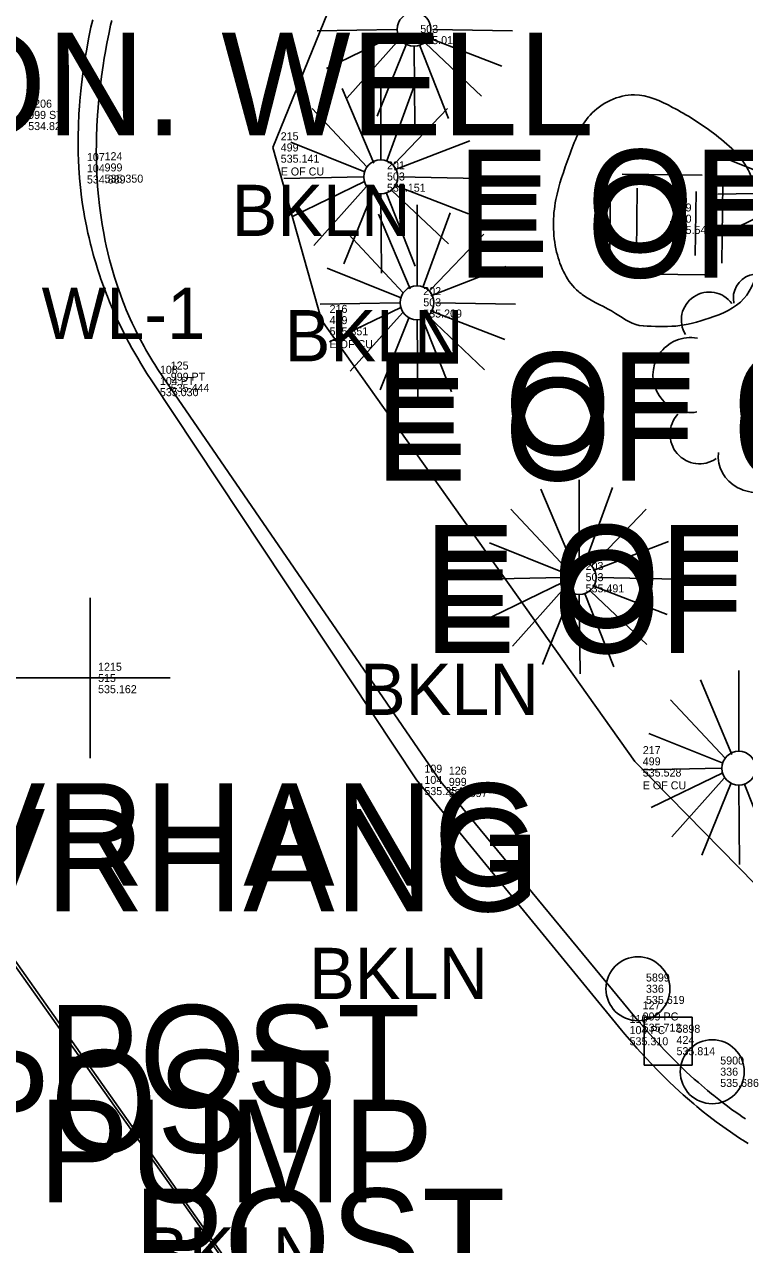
# Model space of a CAD drawing. Extents: x 5447 to 709667, y 4528 to 375505.
# Drawn here: x 706294.84 to 706317.34, y 375039.46 to 375077.56 of the extents above; entities that cross this region are included whole.
import ezdxf

# ---------------------------------------------------------------- set-up
doc = ezdxf.new("R2010")
doc.units = 0
for name, color, linetype in [('SV_BKLN_BKLN', 7, 'Continuous'), ('SV_BLDG_OVERHANG', 7, 'Continuous'), ('SV_GASS_GAS_STATION_TX', 7, 'Continuous'), ('SV_NODES_ACTIVE_POINT', 7, 'Continuous'), ('SV_NODES_DESCRIPTION', 7, 'Continuous'), ('SV_NODES_ELEVATION', 7, 'Continuous'), ('SV_NODES_PT_NUMBER', 7, 'Continuous'), ('SV_ROAD_BCURB', 7, 'Continuous'), ('SV_ROAD_CONCRD', 7, 'Continuous'), ('SV_ROCK_MISC_ROCK', 7, 'Continuous'), ('SV_SIGN_MISC_SIGN_POST', 7, 'Continuous'), ('SV_SIGN_SIGN_TX', 7, 'Continuous'), ('SV_SURF_SPOT', 7, 'Continuous'), ('SV_SURVEY_NOTES', 7, 'Continuous'), ('SV_TREE_TREEVEG', 7, 'Continuous'), ('SV_UTOH_MISC_OH', 7, 'Continuous'), ('SV_WATR_WATER_TX', 7, 'Continuous')]:
    doc.layers.add(name, color=color, linetype=linetype)

msp = doc.modelspace()

# ---------------------------------------------------------------- linework, layer by layer
at = {"layer": 'SV_BKLN_BKLN'}
msp.add_lwpolyline([(706297.567, 375077.69), (706297.533, 375077.538), (706297.484, 375077.311), (706297.416, 375076.968), (706297.36, 375076.664), (706297.333, 375076.511), (706297.296, 375076.282), (706297.246, 375075.938), (706297.202, 375075.594), (706297.183, 375075.422), (706297.152, 375075.116), (706297.139, 375074.962), (706297.122, 375074.733), (706297.102, 375074.388), (706297.089, 375074.043), (706297.086, 375073.871), (706297.084, 375073.527), (706297.086, 375073.355), (706297.093, 375073.097), (706297.105, 375072.831), (706297.113, 375072.699), (706297.126, 375072.5), (706297.152, 375072.202), (706297.184, 375071.905), (706297.203, 375071.757), (706297.245, 375071.461), (706297.269, 375071.314), (706297.307, 375071.093), (706297.365, 375070.799), (706297.396, 375070.652), (706297.446, 375070.433), (706297.501, 375070.214), (706297.53, 375070.105), (706297.612, 375069.815), (706297.655, 375069.671), (706297.725, 375069.455), (706297.798, 375069.24), (706297.837, 375069.133), (706297.917, 375068.919), (706297.959, 375068.812), (706298.023, 375068.653), (706298.145, 375068.371), (706298.209, 375068.23), (706298.309, 375068.021), (706298.413, 375067.812), (706298.467, 375067.709), (706298.579, 375067.502), (706298.637, 375067.399), (706298.726, 375067.245), (706298.849, 375067.041), (706298.912, 375066.939), (706299.009, 375066.788), (706299.161, 375066.561), (706307.85, 375053.91), (706313.907, 375046.584), (706314.01, 375046.46), (706314.148, 375046.298), (706314.217, 375046.218), (706314.373, 375046.04), (706314.61, 375045.778), (706314.849, 375045.524), (706314.97, 375045.399), (706315.213, 375045.154), (706315.336, 375045.035), (706315.521, 375044.858), (706315.771, 375044.63), (706315.897, 375044.518), (706316.088, 375044.353), (706316.183, 375044.273), (706316.312, 375044.167), (706316.376, 375044.114), (706316.636, 375043.909), (706316.768, 375043.81), (706316.966, 375043.663), (706317.066, 375043.592), (706317.2, 375043.498), (706317.267, 375043.452), (706317.368, 375043.383)], dxfattribs=at)
at = {"layer": 'SV_BLDG_OVERHANG'}
msp.add_lwpolyline([(706307.036, 375030.637), (706286.115, 375060.265), (706246.215, 375032.389), (706260.982, 375011.394)], dxfattribs=at)
at = {"layer": 'SV_NODES_ACTIVE_POINT'}
for p, q in [((706302.597, 375073.72), (706302.597, 375073.72)), ((706296.541, 375073.071), (706296.541, 375073.071)), ((706297.093, 375073.097), (706297.093, 375073.097)), ((706304.124, 375068.329), (706304.124, 375068.329)), ((706299.161, 375066.561), (706299.161, 375066.561)), ((706298.821, 375066.429), (706298.821, 375066.429)), ((706313.91, 375054.551), (706313.91, 375054.551)), ((706307.086, 375053.972), (706307.086, 375053.972)), ((706307.85, 375053.91), (706307.85, 375053.91)), ((706313.907, 375046.584), (706313.907, 375046.584)), ((706313.498, 375046.159), (706313.498, 375046.159))]:
    msp.add_line(p, q, dxfattribs=at)
at = {"layer": 'SV_ROAD_BCURB'}
msp.add_lwpolyline([(706296.972, 375077.711), (706296.919, 375077.472), (706296.846, 375077.113), (706296.786, 375076.794), (706296.758, 375076.634), (706296.719, 375076.394), (706296.666, 375076.033), (706296.621, 375075.673), (706296.601, 375075.493), (706296.571, 375075.172), (706296.559, 375075.012), (706296.543, 375074.772), (706296.526, 375074.413), (706296.517, 375074.054), (706296.517, 375073.875), (706296.519, 375073.636), (706296.522, 375073.517), (706296.528, 375073.338), (706296.541, 375073.071), (706296.55, 375072.936), (706296.564, 375072.757), (706296.572, 375072.667), (706296.592, 375072.466), (706296.627, 375072.165), (706296.648, 375072.015), (706296.678, 375071.815), (706296.694, 375071.715), (706296.72, 375071.566), (706296.757, 375071.367), (706296.777, 375071.268), (706296.824, 375071.045), (706296.858, 375070.897), (706296.906, 375070.699), (706296.931, 375070.601), (706296.99, 375070.38), (706297.022, 375070.269), (706297.065, 375070.122), (706297.087, 375070.049), (706297.133, 375069.902), (706297.197, 375069.707), (706297.231, 375069.61), (706297.308, 375069.392), (706297.349, 375069.283), (706297.405, 375069.138), (706297.433, 375069.065), (706297.499, 375068.902), (706297.59, 375068.686), (706297.637, 375068.578), (706297.702, 375068.434), (706297.791, 375068.243), (706297.837, 375068.148), (706297.943, 375067.934), (706297.997, 375067.827), (706298.072, 375067.685), (706298.11, 375067.614), (706298.197, 375067.454), (706298.316, 375067.243), (706298.378, 375067.137), (706298.472, 375066.979), (706298.601, 375066.769), (706298.668, 375066.664), (706298.821, 375066.429), (706307.086, 375053.972), (706313.498, 375046.159), (706313.604, 375046.031), (706313.746, 375045.863), (706313.817, 375045.78), (706313.979, 375045.595), (706314.223, 375045.324), (706314.47, 375045.061), (706314.595, 375044.932), (706314.846, 375044.679), (706314.973, 375044.556), (706315.165, 375044.374), (706315.424, 375044.139), (706315.554, 375044.024), (706315.751, 375043.855), (706315.85, 375043.772), (706315.983, 375043.663), (706316.05, 375043.609), (706316.184, 375043.503), (706316.365, 375043.364), (706316.455, 375043.296), (706316.661, 375043.146), (706316.764, 375043.073), (706316.903, 375042.977), (706316.973, 375042.929), (706317.078, 375042.859), (706317.219, 375042.767), (706317.289, 375042.722), (706317.449, 375042.622)], dxfattribs=at)
at = {"layer": 'SV_ROAD_CONCRD'}
msp.add_lwpolyline([(706261.955, 375010.19), (706247.235, 375031.192), (706247.528, 375033.139), (706265.974, 375045.978), (706284.978, 375059.157), (706286.914, 375058.921), (706306.081, 375031.9)], dxfattribs=at)
at = {"layer": 'SV_ROCK_MISC_ROCK'}
for p, q in [((706313.96, 375070.45), (706313.989, 375072.45)), ((706315.8, 375070.35), (706315.825, 375072.35))]:
    msp.add_line(p, q, dxfattribs=at)
for points in [[(706313.516, 375072.885), (706316.014, 375072.853)], [(706313.116, 375070.094), (706313.148, 375072.595)], [(706315.025, 375072.359), (706315.186, 375072.359)], [(706316.631, 375070.11), (706316.663, 375072.608)], [(706315.012, 375071.398), (706315.176, 375071.395)], [(706315, 375070.378), (706315.164, 375070.375)], [(706313.589, 375069.779), (706316.09, 375069.745)]]:
    msp.add_lwpolyline(points, dxfattribs=at)
msp.add_spline([(706314.171, 375068.151), (706315.189, 375068.145), (706316.234, 375068.387), (706317.321, 375069.002), (706317.765, 375070.06), (706317.759, 375071.439), (706317.494, 375072.935), (706316.37, 375074.164), (706315.094, 375074.973), (706313.897, 375075.364), (706312.515, 375074.731), (706311.86, 375073.449), (706311.444, 375072.091), (706311.469, 375070.453), (706312.159, 375069.213), (706312.307, 375069.102), (706313.312, 375068.539), (706314.168, 375068.151), (706314.184, 375068.151)], degree=3, dxfattribs=at)
at = {"layer": 'SV_SIGN_MISC_SIGN_POST'}
for centre in [(706314.01, 375047.45), (706316.331, 375044.859)]:
    msp.add_circle(centre, 1, dxfattribs=at)
at = {"layer": 'SV_SURF_SPOT'}
for p, q in [((706296.89, 375054.653), (706296.89, 375059.655)), ((706294.389, 375057.154), (706299.391, 375057.154)), ((706296.89, 375057.154), (706296.89, 375057.154))]:
    msp.add_line(p, q, dxfattribs=at)
at = {"layer": 'SV_TREE_TREEVEG'}
for p, q in [((706306.461, 375077.409), (706303.986, 375077.362)), ((706306.509, 375077.265), (706304.276, 375076.184)), ((706307.589, 375077.409), (706310.087, 375077.362)), ((706306.556, 375077.098), (706304.924, 375075.271)), ((706306.773, 375076.953), (706305.86, 375074.694)), ((706307.013, 375076.858), (706307.038, 375074.405)), ((706307.179, 375076.928), (706308.093, 375074.622)), ((706307.372, 375076.978), (706309.126, 375075.318)), ((706307.469, 375077.145), (706309.753, 375076.257)), ((706305.972, 375073.33), (706305.972, 375075.852)), ((706304.772, 375075.563), (706305.757, 375073.232)), ((706307.005, 375075.61), (706306.164, 375073.304)), ((706303.833, 375074.939), (706305.54, 375073.112)), ((706306.406, 375073.21), (706308.063, 375074.939)), ((706305.446, 375072.967), (706303.162, 375073.881)), ((706306.406, 375073.018), (706308.759, 375073.928)), ((706319.008, 375072.471), (706316.724, 375073.385)), ((706305.42, 375072.8), (706302.945, 375072.753)), ((706305.468, 375072.656), (706303.235, 375071.575)), ((706306.548, 375072.8), (706309.046, 375072.753)), ((706305.515, 375072.489), (706303.883, 375070.662)), ((706305.732, 375072.344), (706304.819, 375070.085)), ((706306.138, 375072.319), (706307.052, 375070.013)), ((706306.331, 375072.369), (706308.085, 375070.709)), ((706306.428, 375072.536), (706308.712, 375071.648)), ((706318.982, 375072.304), (706316.507, 375072.257)), ((706305.972, 375072.249), (706305.997, 375069.796)), ((706307.106, 375069.402), (706307.106, 375071.924)), ((706319.03, 375072.16), (706316.797, 375071.079)), ((706305.906, 375071.635), (706306.891, 375069.304)), ((706308.139, 375071.682), (706307.298, 375069.376)), ((706304.967, 375071.011), (706306.674, 375069.184)), ((706307.54, 375069.282), (706309.197, 375071.011)), ((706307.54, 375069.09), (706309.893, 375070)), ((706306.58, 375069.039), (706304.296, 375069.953)), ((706306.554, 375068.872), (706304.079, 375068.825)), ((706307.682, 375068.872), (706310.18, 375068.825)), ((706306.602, 375068.728), (706304.369, 375067.647)), ((706306.649, 375068.561), (706305.017, 375066.734)), ((706307.562, 375068.608), (706309.846, 375067.72)), ((706306.866, 375068.416), (706305.953, 375066.157)), ((706307.106, 375068.321), (706307.131, 375065.868)), ((706307.272, 375068.391), (706308.186, 375066.085)), ((706307.465, 375068.441), (706309.219, 375066.781)), ((706312.178, 375060.819), (706312.178, 375063.341)), ((706310.978, 375063.052), (706311.963, 375060.721)), ((706313.211, 375063.099), (706312.37, 375060.793)), ((706310.039, 375062.428), (706311.746, 375060.601)), ((706312.612, 375060.699), (706314.269, 375062.428)), ((706311.652, 375060.456), (706309.368, 375061.37)), ((706312.612, 375060.507), (706314.965, 375061.417)), ((706311.626, 375060.289), (706309.151, 375060.242)), ((706311.674, 375060.145), (706309.441, 375059.064)), ((706312.754, 375060.289), (706315.252, 375060.242)), ((706311.721, 375059.978), (706310.089, 375058.151)), ((706311.938, 375059.833), (706311.025, 375057.574)), ((706312.178, 375059.738), (706312.203, 375057.285)), ((706312.344, 375059.808), (706313.258, 375057.502)), ((706312.537, 375059.858), (706314.291, 375058.198)), ((706312.634, 375060.025), (706314.918, 375059.137)), ((706315.962, 375057.098), (706316.947, 375054.767)), ((706317.162, 375054.865), (706317.162, 375057.387)), ((706315.023, 375056.474), (706316.73, 375054.647)), ((706316.636, 375054.502), (706314.352, 375055.416)), ((706316.61, 375054.335), (706314.135, 375054.288)), ((706316.658, 375054.191), (706314.425, 375053.11)), ((706316.705, 375054.024), (706315.073, 375052.197)), ((706316.922, 375053.879), (706316.009, 375051.62)), ((706317.162, 375053.784), (706317.187, 375051.331)), ((706317.328, 375053.854), (706318.242, 375051.548))]:
    msp.add_line(p, q, dxfattribs=at)
msp.add_lwpolyline([(706329.457, 375071.189), (706316.92, 375088.807), (706305.172, 375080.053), (706302.597, 375073.72), (706304.124, 375068.329), (706313.91, 375054.551), (706321.447, 375046.876), (706327.472, 375047.095), (706336.796, 375053.293), (706338.52, 375056.657), (706336.823, 375060.126), (706329.477, 375071.038)], dxfattribs=at)
for centre in [(706307.013, 375077.409), (706305.972, 375072.8), (706307.106, 375068.872), (706312.178, 375060.289), (706317.162, 375054.335)]:
    msp.add_circle(centre, 0.53, dxfattribs=at)
for centre, radius, start, end in [((706317.74, 375069.018), 0.75, 23.2911, 192.3579), ((706316.239, 375068.331), 0.874, 35.9933, 211.459), ((706315.65, 375066.613), 1.171, 79.3292, 279.9889), ((706315.934, 375064.764), 0.922, 137.0157, 304.5501)]:
    msp.add_arc(centre, radius, start, end, dxfattribs=at)
msp.add_ellipse((706317.722, 375064.032), major_axis=(-1.196, 0.159), ratio=0.902156, start_param=0, end_param=3.5401, dxfattribs=at)
at = {"layer": 'SV_UTOH_MISC_OH'}
for p, q in [((706314.205, 375045.059), (706314.205, 375046.559)), ((706314.205, 375046.559), (706315.707, 375046.559)), ((706315.707, 375046.559), (706315.707, 375045.059)), ((706315.707, 375045.059), (706314.205, 375045.059))]:
    msp.add_line(p, q, dxfattribs=at)

# ---------------------------------------------------------------- texts
at = {"layer": 'SV_GASS_GAS_STATION_TX'}
msp.add_text('GAS PUMP', height=3.2, dxfattribs=at).set_placement((706285.038, 375040.782))
at = {"layer": 'SV_NODES_DESCRIPTION'}
for s, p in [('503', (706307.209, 375077.297)), ('999 ST', (706294.956, 375074.613)), ('499', (706302.847, 375073.595)), ('104', (706296.791, 375072.946)), ('999', (706297.343, 375072.972)), ('503', (706306.168, 375072.688)), ('150', (706315.127, 375071.371)), ('503', (706307.302, 375068.76)), ('499', (706304.374, 375068.204)), ('104 PT', (706299.071, 375066.304)), ('999 PT', (706299.411, 375066.436)), ('503', (706312.374, 375060.177)), ('515', (706297.14, 375057.029)), ('499', (706314.16, 375054.426)), ('104', (706307.336, 375053.847)), ('999', (706308.1, 375053.785)), ('336', (706314.26, 375047.325)), ('999 PC', (706314.157, 375046.459)), ('104 PC', (706313.748, 375046.034)), ('424', (706315.214, 375045.725)), ('336', (706316.581, 375044.734))]:
    msp.add_text(s, height=0.25, dxfattribs=at).set_placement(p)
at = {"layer": 'SV_NODES_ELEVATION'}
for s, p in [('535.016', (706307.209, 375076.947)), ('534.827', (706294.956, 375074.263)), ('535.141', (706302.847, 375073.245)), ('534.889', (706296.791, 375072.596)), ('535.350', (706297.343, 375072.622)), ('535.151', (706306.168, 375072.338)), ('535.541', (706315.127, 375071.021)), ('535.209', (706307.302, 375068.41)), ('535.351', (706304.374, 375067.854)), ('535.030', (706299.071, 375065.954)), ('535.444', (706299.411, 375066.086)), ('535.491', (706312.374, 375059.827)), ('535.162', (706297.14, 375056.679)), ('535.528', (706314.16, 375054.076)), ('535.254', (706307.336, 375053.497)), ('535.697', (706308.1, 375053.435)), ('535.619', (706314.26, 375046.975)), ('535.712', (706314.157, 375046.109)), ('535.310', (706313.748, 375045.684)), ('535.814', (706315.214, 375045.375)), ('535.686', (706316.581, 375044.384))]:
    msp.add_text(s, height=0.25, dxfattribs=at).set_placement(p)
at = {"layer": 'SV_NODES_PT_NUMBER'}
for s, p in [('1206', (706294.956, 375074.963)), ('215', (706302.847, 375073.945)), ('107', (706296.791, 375073.296)), ('124', (706297.343, 375073.322)), ('201', (706306.168, 375073.038)), ('199', (706315.127, 375071.721)), ('202', (706307.302, 375069.11)), ('216', (706304.374, 375068.554)), ('125', (706299.411, 375066.786)), ('108', (706299.071, 375066.654)), ('203', (706312.374, 375060.527)), ('1215', (706297.14, 375057.379)), ('217', (706314.16, 375054.776)), ('109', (706307.336, 375054.197)), ('126', (706308.1, 375054.135)), ('5899', (706314.26, 375047.675)), ('127', (706314.157, 375046.809)), ('110', (706313.748, 375046.384)), ('5898', (706315.214, 375046.075)), ('5900', (706316.581, 375045.084))]:
    msp.add_text(s, height=0.25, dxfattribs=at).set_placement(p)
at = {"layer": 'SV_SIGN_SIGN_TX'}
for p in [(706284.631, 375043.74), (706281.861, 375042.329), (706287.285, 375038.009)]:
    msp.add_text('MTL. POST', height=3.2, dxfattribs=at).set_placement(p)
at = {"layer": 'SV_SURVEY_NOTES'}
for s, height, p in [('E OF CU', 3.2, (706308.372, 375070.453)), ('E OF CU', 3.2, (706308.372, 375070.453)), ('E OF CU', 3.2, (706308.372, 375070.453)), ('E OF CU', 3.2, (706308.372, 375070.453)), ('E OF CU', 3.2, (706308.372, 375070.453)), ('E OF CU', 3.2, (706308.372, 375070.453)), ('E OF CU', 3.2, (706308.372, 375070.453)), ('E OF CU', 3.2, (706308.372, 375070.453)), ('E OF CU', 0.25, (706302.847, 375072.845)), ('E OF CU', 3.2, (706308.372, 375069.653)), ('E OF CU', 3.2, (706308.372, 375069.653)), ('E OF CU', 3.2, (706308.372, 375069.653)), ('BKLN', 1.6, (706301.313, 375070.956)), ('WL-1', 1.6, (706295.377, 375067.739)), ('BKLN', 1.6, (706302.972, 375067.043)), ('E OF CU', 0.25, (706304.374, 375067.454)), ('E OF CU', 3.2, (706305.797, 375064.12)), ('E OF CU', 3.2, (706305.797, 375064.12)), ('E OF CU', 3.2, (706305.797, 375064.12)), ('E OF CU', 3.2, (706305.797, 375064.12)), ('E OF CU', 3.2, (706305.797, 375064.12)), ('E OF CU', 3.2, (706305.797, 375064.12)), ('E OF CU', 3.2, (706305.797, 375064.12)), ('E OF CU', 3.2, (706305.797, 375064.12)), ('E OF CU', 3.2, (706305.797, 375063.32)), ('E OF CU', 3.2, (706305.797, 375063.32)), ('E OF CU', 3.2, (706305.797, 375063.32)), ('E OF CU', 3.2, (706307.324, 375058.729)), ('E OF CU', 3.2, (706307.324, 375058.729)), ('E OF CU', 3.2, (706307.324, 375058.729)), ('E OF CU', 3.2, (706307.324, 375058.729)), ('E OF CU', 3.2, (706307.324, 375058.729)), ('E OF CU', 3.2, (706307.324, 375058.729)), ('E OF CU', 3.2, (706307.324, 375058.729)), ('E OF CU', 3.2, (706307.324, 375058.729)), ('E OF CU', 3.2, (706307.324, 375057.929)), ('E OF CU', 3.2, (706307.324, 375057.929)), ('E OF CU', 3.2, (706307.324, 375057.929)), ('BKLN', 1.6, (706305.325, 375055.997)), ('OVRHANG', 3.2, (706289.315, 375050.665)), ('OVRHANG', 3.2, (706289.315, 375050.665)), ('OVRHANG', 3.2, (706289.315, 375050.665)), ('OVRHANG', 3.2, (706289.315, 375050.665)), ('OVRHANG', 3.2, (706289.315, 375050.665)), ('OVRHANG', 3.2, (706289.315, 375050.665)), ('OVRHANG', 3.2, (706289.315, 375050.665)), ('OVRHANG', 3.2, (706289.315, 375050.665)), ('E OF CU', 0.25, (706314.16, 375053.676)), ('OVRHANG', 3.2, (706289.315, 375049.865)), ('OVRHANG', 3.2, (706289.315, 375049.865)), ('OVRHANG', 3.2, (706289.315, 375049.865)), ('BKLN', 1.6, (706303.736, 375047.128)), ('BKLN', 1.6, (706298.549, 375038.396))]:
    msp.add_text(s, height=height, dxfattribs=at).set_placement(p)
at = {"layer": 'SV_WATR_WATER_TX'}
msp.add_text('MON. WELL', height=3.2, dxfattribs=at).set_placement((706288.629, 375074.101))

doc.saveas('drawing.dxf')
